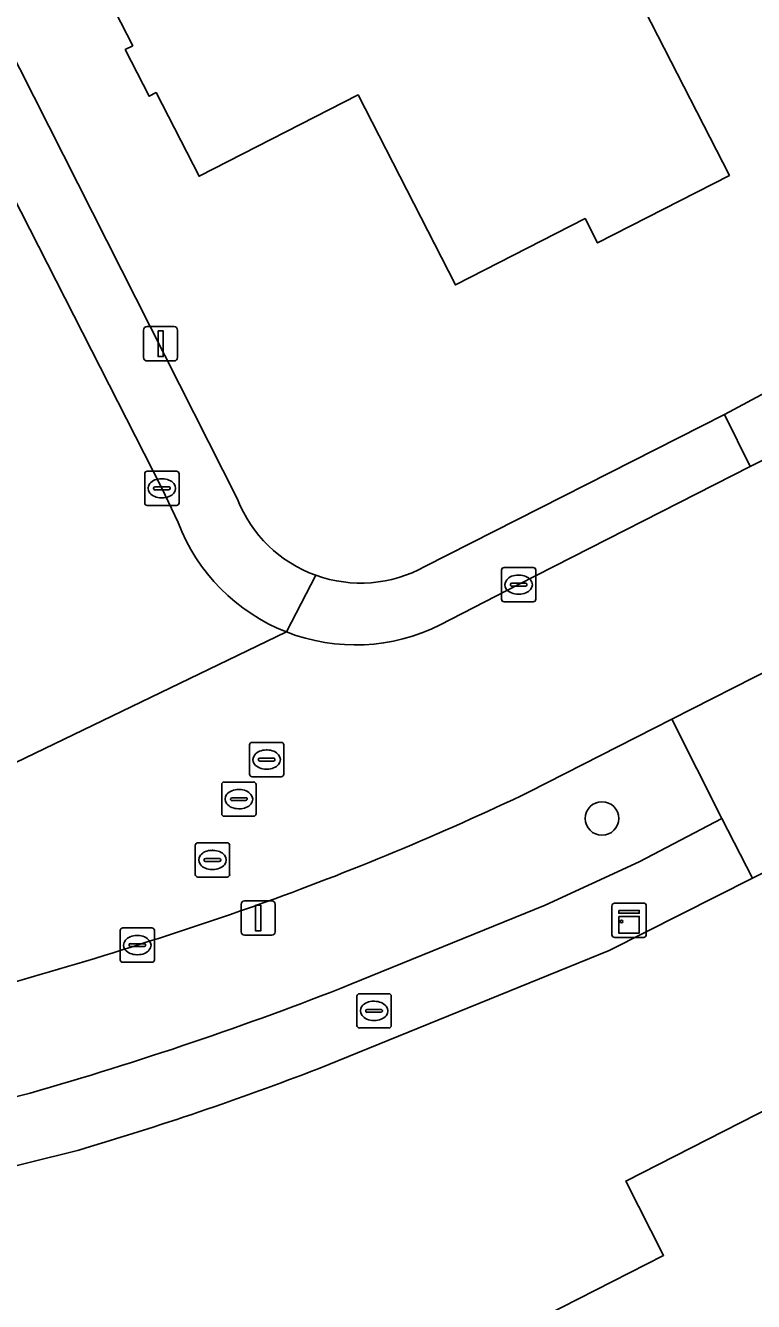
# Model space of a CAD drawing. Extents: x 162722 to 165104, y 384719 to 386284.
# Drawn here: x 163974.37 to 163995.58, y 384954.84 to 384992.05 of the extents above; entities that cross this region are included whole.
import ezdxf

# ---------------------------------------------------------------- set-up
doc = ezdxf.new("R2010")
doc.units = 0
for name, color, linetype in [('IMGEO_Boom', 7, 'Continuous'), ('IMGEO_Brandkraan', 7, 'Continuous'), ('IMGEO_Erf', 7, 'Continuous'), ('IMGEO_Groenvoorziening', 7, 'Continuous'), ('IMGEO_Kast', 7, 'Continuous'), ('IMGEO_Kolk', 7, 'Continuous'), ('IMGEO_Lichtmast', 7, 'Continuous'), ('IMGEO_Pand', 7, 'Continuous'), ('IMGEO_Parkeervlak_open', 7, 'Continuous'), ('IMGEO_Rijbaan_lokaal_open', 7, 'Continuous'), ('IMGEO_Rioolput', 7, 'Continuous'), ('IMGEO_Voetpad_open', 7, 'Continuous')]:
    doc.layers.add(name, color=color, linetype=linetype)

msp = doc.modelspace()

# ---------------------------------------------------------------- linework, layer by layer
at = {"layer": 'IMGEO_Boom'}
msp.add_circle((163991.169, 384968.928), 0.489, dxfattribs=at)
at = {"layer": 'IMGEO_Brandkraan'}
for p, q in [((163984.027, 384962.892), (163984.027, 384963.744)), ((163984.102, 384963.818), (163984.954, 384963.818)), ((163984.515, 384963.598), (163984.54, 384963.598)), ((163985.028, 384963.744), (163985.028, 384962.892)), ((163984.286, 384963.312), (163984.286, 384963.324)), ((163984.724, 384963.275), (163984.326, 384963.275)), ((163984.329, 384963.361), (163984.727, 384963.361)), ((163984.77, 384963.324), (163984.77, 384963.312)), ((163984.954, 384962.818), (163984.102, 384962.818)), ((163984.538, 384963.038), (163984.513, 384963.038))]:
    msp.add_line(p, q, dxfattribs=at)
for points in [[(163984.027, 384962.892), (163984.027, 384963.744)], [(163984.102, 384963.818), (163984.954, 384963.818)], [(163985.028, 384963.744), (163985.028, 384962.892)], [(163984.954, 384962.818), (163984.102, 384962.818)]]:
    msp.add_lwpolyline(points, dxfattribs=at)
for centre, radius, start, end in [((163984.104, 384963.742), 0.0765, 91.552, 178.448), ((163984.104, 384963.742), 0.0765, 91.552, 178.448), ((163984.952, 384963.742), 0.0765, 1.552, 88.448), ((163984.952, 384963.742), 0.0765, 1.552, 88.448), ((163984.326, 384963.321), 0.0403, 85.8775, 175.7526), ((163984.323, 384963.311), 0.0366, 178.938, 274.7102), ((163984.727, 384963.318), 0.043, 264.8664, 352.4533), ((163984.731, 384963.323), 0.0386, 1.7309, 96.639), ((163984.104, 384962.894), 0.0765, 181.552, 268.448), ((163984.104, 384962.894), 0.0765, 181.552, 268.448), ((163984.952, 384962.894), 0.0765, 271.552, 358.448), ((163984.952, 384962.894), 0.0765, 271.552, 358.448)]:
    msp.add_arc(centre, radius, start, end, dxfattribs=at)
for centre, major_axis, ratio, start_param, end_param in [((163984.514, 384963.318), (-0.387, 0.002), 0.722429, 4.712389, 7.853982), ((163984.539, 384963.318), (-0.39, 0.002), 0.717154, 1.570796, 4.712389)]:
    msp.add_ellipse(centre, major_axis=major_axis, ratio=ratio, start_param=start_param, end_param=end_param, dxfattribs=at)
at = {"layer": 'IMGEO_Erf'}
for points in [[(163941.773, 385054.884), (163951.165, 385036.245), (163954.876, 385028.864), (163962.915, 385013.069), (163964.306, 385010.336), (163969.54, 385000), (163980.547, 384978.24)], [(164105.943, 385023.18), (164100.563, 385020.442), (164096.277, 385018.243), (164085.388, 385012.719), (164080.225, 385010.11), (164060.269, 385000), (164056.001, 384997.838), (164051.623, 384995.596), (164027.937, 384983.596), (164021.461, 384980.283), (164001.447, 384970.146), (164000, 384969.419), (163995.555, 384967.187), (163991.381, 384965.08), (163982.898, 384961.628)], [(163986.006, 384976.275), (163994.739, 384980.712), (163997.946, 384982.427), (164000, 384983.471), (164012.117, 384989.629), (164014.89, 384991.078), (164032.397, 385000), (164033.264, 385000.442)], [(163975.92, 384959.258), (163968.134, 384957.317), (163963.115, 384956.107), (163933.164, 384949.08), (163927.927, 384947.854), (163924.926, 384947.138), (163918.721, 384945.558)]]:
    msp.add_lwpolyline(points, dxfattribs=at)
for points in [[(163992.239, 384992.851), (163992.607, 384992.133), (163994.886, 384987.682), (163991.04, 384985.713), (163990.678, 384986.42), (163986.899, 384984.485), (163984.06, 384990.029), (163979.425, 384987.655), (163978.176, 384990.094), (163977.973, 384989.99), (163977.277, 384991.35), (163977.495, 384991.461), (163975.554, 384995.252), (163980.005, 384997.531), (163980.526, 384997.798), (163980.672, 384997.515), (163984.163, 384999.302), (163984.034, 384999.554), (163984.906, 385000), (163987.852, 385001.508), (163988.625, 385000), (163990.116, 384997.087), (163989.793, 384996.921), (163991.953, 384992.705)], [(163983.545, 384951.385), (163992.966, 384956.185), (163991.861, 384958.354), (163998.073, 384961.519), (164000, 384957.739), (164000.347, 384957.058), (164000.684, 384956.398), (164000, 384956.048), (163999.809, 384955.95), (164000, 384955.576), (164003.541, 384948.634), (164000, 384946.829), (163997.388, 384945.497), (163996.23, 384947.769), (163987.622, 384943.383), (163985.815, 384946.93)]]:
    msp.add_lwpolyline(points, close=True, dxfattribs=at)
for centre, radius, start, end in [((163984.14, 384979.65), 3.86, 201.4261, 250.1763), ((163984.136, 384979.649), 3.858, 250.2265, 298.9931), ((163949.918, 385047.274), 91.776, 286.45848, 291.06048)]:
    msp.add_arc(centre, radius, start, end, dxfattribs=at)
at = {"layer": 'IMGEO_Groenvoorziening'}
for points in [[(163983.853, 384964.092), (163989.509, 384966.398), (163992.255, 384967.659), (163994.661, 384968.927), (163993.208, 384971.822), (163989.052, 384969.703)], [(163972.665, 384963.778), (163965.641, 384962.088), (163967.248, 384959.081), (163974.501, 384960.922)]]:
    msp.add_lwpolyline(points, dxfattribs=at)
for centre, radius, start, end in [((163952.941, 385045.283), 83.763, 289.66369, 295.53805), ((163941.683, 385078.561), 118.891, 285.10519, 289.37602), ((163946.974, 385057.51), 100.434, 285.90706, 291.54266)]:
    msp.add_arc(centre, radius, start, end, dxfattribs=at)
at = {"layer": 'IMGEO_Kast'}
for p, q in [((163991.536, 384966.458), (163992.377, 384966.458)), ((163992.377, 384966.458), (163991.536, 384966.458)), ((163991.461, 384965.533), (163991.461, 384966.374)), ((163991.461, 384966.374), (163991.461, 384965.533)), ((163992.461, 384966.383), (163992.461, 384965.542)), ((163992.461, 384965.542), (163992.461, 384966.383)), ((163992.386, 384965.458), (163991.545, 384965.458)), ((163991.545, 384965.458), (163992.386, 384965.458))]:
    msp.add_line(p, q, dxfattribs=at)
for points in [[(163991.656, 384966.248), (163992.256, 384966.248), (163992.256, 384966.163), (163991.656, 384966.163), (163991.656, 384966.248)], [(163991.656, 384966.073), (163992.256, 384966.073), (163992.256, 384965.584), (163991.656, 384965.584), (163991.656, 384966.073)]]:
    msp.add_lwpolyline(points, dxfattribs=at)
msp.add_circle((163991.74, 384965.922), 0.0377, dxfattribs=at)
for centre, start, end in [((163991.539, 384966.38), 92.4484, 184.2845), ((163991.539, 384966.38), 92.4484, 184.2845), ((163992.383, 384966.38), 2.4484, 94.2845), ((163992.383, 384966.38), 2.4484, 94.2845), ((163991.539, 384965.536), 182.4484, 274.2845), ((163991.539, 384965.536), 182.4484, 274.2845), ((163992.383, 384965.536), 272.4484, 4.2845), ((163992.383, 384965.536), 272.4484, 4.2845)]:
    msp.add_arc(centre, 0.0779, start, end, dxfattribs=at)
at = {"layer": 'IMGEO_Kolk'}
for p, q in [((163977.842, 384978.13), (163977.842, 384978.982)), ((163977.917, 384979.056), (163978.769, 384979.056)), ((163978.33, 384978.836), (163978.355, 384978.836)), ((163978.843, 384978.982), (163978.843, 384978.13)), ((163978.101, 384978.55), (163978.101, 384978.562)), ((163978.539, 384978.513), (163978.141, 384978.513)), ((163978.144, 384978.599), (163978.542, 384978.599)), ((163978.585, 384978.562), (163978.585, 384978.55)), ((163978.769, 384978.056), (163977.917, 384978.056)), ((163978.353, 384978.276), (163978.328, 384978.276)), ((163988.24, 384975.321), (163988.24, 384976.173)), ((163988.315, 384976.247), (163989.167, 384976.247)), ((163989.241, 384976.173), (163989.241, 384975.321)), ((163988.499, 384975.741), (163988.499, 384975.753)), ((163988.542, 384975.79), (163988.94, 384975.79)), ((163988.728, 384976.027), (163988.753, 384976.027)), ((163988.983, 384975.753), (163988.983, 384975.741)), ((163988.937, 384975.704), (163988.539, 384975.704)), ((163988.751, 384975.467), (163988.726, 384975.467)), ((163989.167, 384975.247), (163988.315, 384975.247)), ((163977.201, 384965.734), (163978.053, 384965.734)), ((163977.126, 384964.808), (163977.126, 384965.66)), ((163977.614, 384965.514), (163977.639, 384965.514)), ((163978.127, 384965.66), (163978.127, 384964.808)), ((163977.385, 384965.228), (163977.385, 384965.24)), ((163977.823, 384965.191), (163977.425, 384965.191)), ((163977.428, 384965.277), (163977.826, 384965.277)), ((163977.637, 384964.954), (163977.612, 384964.954)), ((163977.869, 384965.24), (163977.869, 384965.228)), ((163978.053, 384964.734), (163977.201, 384964.734))]:
    msp.add_line(p, q, dxfattribs=at)
for points in [[(163977.842, 384978.13), (163977.842, 384978.982)], [(163977.917, 384979.056), (163978.769, 384979.056)], [(163978.843, 384978.982), (163978.843, 384978.13)], [(163978.769, 384978.056), (163977.917, 384978.056)], [(163988.24, 384975.321), (163988.24, 384976.173)], [(163988.315, 384976.247), (163989.167, 384976.247)], [(163989.241, 384976.173), (163989.241, 384975.321)], [(163989.167, 384975.247), (163988.315, 384975.247)], [(163977.201, 384965.734), (163978.053, 384965.734)], [(163977.126, 384964.808), (163977.126, 384965.66)], [(163978.127, 384965.66), (163978.127, 384964.808)], [(163978.053, 384964.734), (163977.201, 384964.734)]]:
    msp.add_lwpolyline(points, dxfattribs=at)
for centre, radius, start, end in [((163977.919, 384978.98), 0.0765, 91.552, 178.448), ((163977.919, 384978.98), 0.0765, 91.552, 178.448), ((163978.767, 384978.98), 0.0765, 1.552, 88.448), ((163978.767, 384978.98), 0.0765, 1.552, 88.448), ((163978.141, 384978.559), 0.0403, 85.8775, 175.7526), ((163978.138, 384978.549), 0.0366, 178.938, 274.7102), ((163978.542, 384978.556), 0.043, 264.8664, 352.4533), ((163978.546, 384978.561), 0.0386, 1.7309, 96.639), ((163977.919, 384978.132), 0.0765, 181.552, 268.448), ((163977.919, 384978.132), 0.0765, 181.552, 268.448), ((163978.767, 384978.132), 0.0765, 271.552, 358.448), ((163978.767, 384978.132), 0.0765, 271.552, 358.448), ((163988.317, 384976.171), 0.0765, 91.552, 178.448), ((163988.317, 384976.171), 0.0765, 91.552, 178.448), ((163989.165, 384976.171), 0.0765, 1.552, 88.448), ((163989.165, 384976.171), 0.0765, 1.552, 88.448), ((163988.539, 384975.75), 0.0403, 85.8775, 175.7526), ((163988.536, 384975.74), 0.0366, 178.938, 274.7102), ((163988.94, 384975.747), 0.043, 264.8664, 352.4533), ((163988.944, 384975.752), 0.0386, 1.7309, 96.639), ((163988.317, 384975.323), 0.0765, 181.552, 268.448), ((163988.317, 384975.323), 0.0765, 181.552, 268.448), ((163989.165, 384975.323), 0.0765, 271.552, 358.448), ((163989.165, 384975.323), 0.0765, 271.552, 358.448), ((163977.203, 384965.658), 0.0765, 91.552, 178.448), ((163977.203, 384965.658), 0.0765, 91.552, 178.448), ((163978.051, 384965.658), 0.0765, 1.552, 88.448), ((163978.051, 384965.658), 0.0765, 1.552, 88.448), ((163977.425, 384965.237), 0.0403, 85.8775, 175.7526), ((163977.422, 384965.227), 0.0366, 178.938, 274.7102), ((163977.826, 384965.234), 0.043, 264.8664, 352.4533), ((163977.83, 384965.239), 0.0386, 1.7309, 96.639), ((163977.203, 384964.81), 0.0765, 181.552, 268.448), ((163977.203, 384964.81), 0.0765, 181.552, 268.448), ((163978.051, 384964.81), 0.0765, 271.552, 358.448), ((163978.051, 384964.81), 0.0765, 271.552, 358.448)]:
    msp.add_arc(centre, radius, start, end, dxfattribs=at)
for centre, major_axis, ratio, start_param, end_param in [((163978.329, 384978.556), (-0.387, 0.002), 0.722429, 4.712389, 7.853982), ((163978.354, 384978.556), (-0.39, 0.002), 0.717154, 1.570796, 4.712389), ((163988.727, 384975.747), (-0.387, 0.002), 0.722429, 4.712389, 7.853982), ((163988.752, 384975.747), (-0.39, 0.002), 0.717154, 1.570796, 4.712389), ((163977.613, 384965.234), (-0.387, 0.002), 0.722429, 4.712389, 7.853982), ((163977.638, 384965.234), (-0.39, 0.002), 0.717154, 1.570796, 4.712389)]:
    msp.add_ellipse(centre, major_axis=major_axis, ratio=ratio, start_param=start_param, end_param=end_param, dxfattribs=at)
at = {"layer": 'IMGEO_Lichtmast'}
for p, q in [((163977.911, 384983.27), (163978.701, 384983.27)), ((163978.701, 384983.27), (163977.911, 384983.27)), ((163977.811, 384982.37), (163977.811, 384983.17)), ((163977.811, 384983.17), (163977.811, 384982.37)), ((163978.801, 384983.17), (163978.801, 384982.37)), ((163978.801, 384982.37), (163978.801, 384983.17)), ((163978.701, 384982.27), (163977.911, 384982.27)), ((163977.911, 384982.27), (163978.701, 384982.27)), ((163980.754, 384966.524), (163981.544, 384966.524)), ((163981.544, 384966.524), (163980.754, 384966.524)), ((163980.654, 384965.624), (163980.654, 384966.424)), ((163980.654, 384966.424), (163980.654, 384965.624)), ((163981.644, 384966.424), (163981.644, 384965.624)), ((163981.644, 384965.624), (163981.644, 384966.424)), ((163981.544, 384965.524), (163980.754, 384965.524)), ((163980.754, 384965.524), (163981.544, 384965.524))]:
    msp.add_line(p, q, dxfattribs=at)
for points in [[(163978.231, 384983.145), (163978.381, 384983.145), (163978.381, 384982.395), (163978.231, 384982.395), (163978.231, 384983.145)], [(163981.074, 384966.399), (163981.224, 384966.399), (163981.224, 384965.649), (163981.074, 384965.649), (163981.074, 384966.399)]]:
    msp.add_lwpolyline(points, dxfattribs=at)
for centre, start, end in [((163977.911, 384983.17), 90, 180), ((163977.911, 384983.17), 90, 180), ((163978.701, 384983.17), 0, 90), ((163978.701, 384983.17), 360, 90), ((163977.911, 384982.37), 180, 270), ((163977.911, 384982.37), 180, 270), ((163978.701, 384982.37), 270, 0), ((163978.701, 384982.37), 270, 0), ((163980.754, 384966.424), 90, 180), ((163980.754, 384966.424), 90, 180), ((163981.544, 384966.424), 0, 90), ((163981.544, 384966.424), 360, 90), ((163980.754, 384965.624), 180, 270), ((163980.754, 384965.624), 180, 270), ((163981.544, 384965.624), 270, 0), ((163981.544, 384965.624), 270, 0)]:
    msp.add_arc(centre, 0.1, start, end, dxfattribs=at)
at = {"layer": 'IMGEO_Pand'}
for points in [[(163992.239, 384992.851), (163991.953, 384992.705), (163989.793, 384996.921), (163990.116, 384997.087), (163988.625, 385000), (163987.852, 385001.508), (163984.906, 385000), (163984.034, 384999.554), (163984.163, 384999.302), (163980.672, 384997.515), (163980.526, 384997.798), (163980.005, 384997.531), (163975.554, 384995.252), (163977.495, 384991.461), (163977.277, 384991.35), (163977.973, 384989.99), (163978.176, 384990.094), (163979.425, 384987.655), (163984.06, 384990.029), (163986.899, 384984.485), (163990.678, 384986.42), (163991.04, 384985.713), (163994.886, 384987.682), (163992.607, 384992.133)], [(164000.347, 384957.058), (164000, 384957.739), (163998.073, 384961.519), (163991.861, 384958.354), (163992.966, 384956.185), (163983.545, 384951.385), (163985.815, 384946.93), (163987.622, 384943.383), (163996.23, 384947.769), (163997.388, 384945.497), (164000, 384946.829), (164003.541, 384948.634), (164000, 384955.576), (163999.809, 384955.95), (164000, 384956.048), (164000.684, 384956.398)]]:
    msp.add_lwpolyline(points, close=True, dxfattribs=at)
at = {"layer": 'IMGEO_Parkeervlak_open'}
for points in [[(163964.306, 385010.336), (163962.577, 385009.455), (163967.416, 385000), (163968.328, 384998.219), (163978.343, 384978.556), (163978.817, 384977.563)], [(163980.547, 384978.24), (163969.54, 385000), (163964.306, 385010.336)], [(163995.493, 384979.191), (163994.739, 384980.712), (163986.006, 384976.275)], [(163986.456, 384974.572), (163988.741, 384975.747), (163995.493, 384979.191)], [(163982.831, 384976.019), (163981.971, 384974.367)], [(163981.971, 384974.367), (163982.831, 384976.019)]]:
    msp.add_lwpolyline(points, dxfattribs=at)
for centre, radius, start, end in [((163984.14, 384979.65), 3.86, 201.4261, 250.1763), ((163983.982, 384979.506), 5.519, 200.6163, 248.6258), ((163984.136, 384979.649), 3.858, 250.2265, 298.9931), ((163983.983, 384979.508), 5.521, 248.6254, 296.6087)]:
    msp.add_arc(centre, radius, start, end, dxfattribs=at)
at = {"layer": 'IMGEO_Rijbaan_lokaal_open'}
for points in [[(163978.817, 384977.563), (163978.343, 384978.556), (163968.328, 384998.219), (163967.416, 385000), (163962.577, 385009.455), (163961.196, 385012.201), (163960.757, 385013.004), (163954.862, 385024.683), (163953.193, 385028.008), (163949.459, 385035.377), (163947.095, 385039.996), (163944.156, 385045.818)], [(164101.609, 385033.009), (164096.471, 385030.405), (164088.372, 385026.349), (164082.061, 385023.117), (164081.011, 385022.579), (164066.906, 385015.461), (164065.538, 385014.795), (164058.234, 385011.087), (164052.18, 385007.948), (164046.901, 385005.343), (164046.648, 385005.238), (164034.319, 384998.907), (164034.19, 384998.857), (164031.839, 384997.657), (164016.722, 384989.956), (164015.73, 384989.449), (164012.885, 384988.012), (164002.685, 384982.806), (164000, 384981.448), (163998.758, 384980.82), (163995.493, 384979.191), (163988.741, 384975.747), (163986.456, 384974.572)], [(163989.052, 384969.703), (163993.208, 384971.822), (163999.171, 384974.857), (164000, 384975.271), (164000.843, 384975.693), (164016.445, 384983.616), (164019.048, 384984.967), (164025.477, 384988.187), (164048.752, 385000), (164049.239, 385000.247), (164053.614, 385002.474), (164054.784, 385003.095), (164069.482, 385010.558), (164077.864, 385014.778), (164083.036, 385017.376), (164084.605, 385018.186), (164093.91, 385022.896), (164098.211, 385025.06), (164100.766, 385026.367), (164104.574, 385028.285)], [(163981.971, 384974.367), (163973.496, 384970.28)], [(163973.496, 384970.28), (163981.971, 384974.367)]]:
    msp.add_lwpolyline(points, dxfattribs=at)
for centre, radius, start, end in [((163983.982, 384979.506), 5.519, 200.6163, 248.6258), ((163983.983, 384979.508), 5.521, 248.6254, 296.6087), ((163952.941, 385045.283), 83.763, 289.66369, 295.53805), ((163941.683, 385078.561), 118.891, 285.10519, 289.37602)]:
    msp.add_arc(centre, radius, start, end, dxfattribs=at)
at = {"layer": 'IMGEO_Rioolput'}
for p, q in [((163980.895, 384970.22), (163980.895, 384971.072)), ((163980.97, 384971.146), (163981.822, 384971.146)), ((163981.383, 384970.926), (163981.408, 384970.926)), ((163981.896, 384971.072), (163981.896, 384970.22)), ((163981.154, 384970.64), (163981.154, 384970.652)), ((163981.592, 384970.603), (163981.194, 384970.603)), ((163981.197, 384970.689), (163981.595, 384970.689)), ((163981.638, 384970.652), (163981.638, 384970.64)), ((163981.406, 384970.366), (163981.381, 384970.366)), ((163980.087, 384969.065), (163980.087, 384969.917)), ((163980.162, 384969.991), (163981.014, 384969.991)), ((163981.822, 384970.146), (163980.97, 384970.146)), ((163981.088, 384969.917), (163981.088, 384969.065)), ((163980.346, 384969.485), (163980.346, 384969.497)), ((163980.784, 384969.448), (163980.386, 384969.448)), ((163980.389, 384969.534), (163980.787, 384969.534)), ((163980.575, 384969.771), (163980.6, 384969.771)), ((163980.83, 384969.497), (163980.83, 384969.485)), ((163980.598, 384969.211), (163980.573, 384969.211)), ((163981.014, 384968.991), (163980.162, 384968.991)), ((163979.317, 384967.293), (163979.317, 384968.145)), ((163979.392, 384968.219), (163980.244, 384968.219)), ((163979.805, 384967.999), (163979.83, 384967.999)), ((163980.318, 384968.145), (163980.318, 384967.293)), ((163979.576, 384967.713), (163979.576, 384967.725)), ((163980.014, 384967.676), (163979.616, 384967.676)), ((163979.619, 384967.762), (163980.017, 384967.762)), ((163980.06, 384967.725), (163980.06, 384967.713)), ((163980.244, 384967.219), (163979.392, 384967.219)), ((163979.828, 384967.439), (163979.803, 384967.439))]:
    msp.add_line(p, q, dxfattribs=at)
for points in [[(163980.895, 384970.22), (163980.895, 384971.072)], [(163980.97, 384971.146), (163981.822, 384971.146)], [(163981.896, 384971.072), (163981.896, 384970.22)], [(163980.087, 384969.065), (163980.087, 384969.917)], [(163980.162, 384969.991), (163981.014, 384969.991)], [(163981.822, 384970.146), (163980.97, 384970.146)], [(163981.088, 384969.917), (163981.088, 384969.065)], [(163981.014, 384968.991), (163980.162, 384968.991)], [(163979.317, 384967.293), (163979.317, 384968.145)], [(163979.392, 384968.219), (163980.244, 384968.219)], [(163980.318, 384968.145), (163980.318, 384967.293)], [(163980.244, 384967.219), (163979.392, 384967.219)]]:
    msp.add_lwpolyline(points, dxfattribs=at)
for centre, radius, start, end in [((163980.972, 384971.07), 0.0765, 91.552, 178.448), ((163980.972, 384971.07), 0.0765, 91.552, 178.448), ((163981.82, 384971.07), 0.0765, 1.552, 88.448), ((163981.82, 384971.07), 0.0765, 1.552, 88.448), ((163981.194, 384970.649), 0.0403, 85.8775, 175.7526), ((163981.191, 384970.639), 0.0366, 178.938, 274.7102), ((163981.595, 384970.646), 0.043, 264.8664, 352.4533), ((163981.599, 384970.651), 0.0386, 1.7309, 96.639), ((163980.972, 384970.222), 0.0765, 181.552, 268.448), ((163980.972, 384970.222), 0.0765, 181.552, 268.448), ((163981.82, 384970.222), 0.0765, 271.552, 358.448), ((163981.82, 384970.222), 0.0765, 271.552, 358.448), ((163980.164, 384969.915), 0.0765, 91.552, 178.448), ((163980.164, 384969.915), 0.0765, 91.552, 178.448), ((163981.012, 384969.915), 0.0765, 1.552, 88.448), ((163981.012, 384969.915), 0.0765, 1.552, 88.448), ((163980.386, 384969.494), 0.0403, 85.8775, 175.7526), ((163980.383, 384969.484), 0.0366, 178.938, 274.7102), ((163980.787, 384969.491), 0.043, 264.8664, 352.4533), ((163980.791, 384969.496), 0.0386, 1.7309, 96.639), ((163980.164, 384969.067), 0.0765, 181.552, 268.448), ((163980.164, 384969.067), 0.0765, 181.552, 268.448), ((163981.012, 384969.067), 0.0765, 271.552, 358.448), ((163981.012, 384969.067), 0.0765, 271.552, 358.448), ((163979.394, 384968.143), 0.0765, 91.552, 178.448), ((163979.394, 384968.143), 0.0765, 91.552, 178.448), ((163980.242, 384968.143), 0.0765, 1.552, 88.448), ((163980.242, 384968.143), 0.0765, 1.552, 88.448), ((163979.616, 384967.722), 0.0403, 85.8775, 175.7526), ((163979.613, 384967.712), 0.0366, 178.938, 274.7102), ((163980.017, 384967.719), 0.043, 264.8664, 352.4533), ((163980.021, 384967.724), 0.0386, 1.7309, 96.639), ((163979.394, 384967.295), 0.0765, 181.552, 268.448), ((163979.394, 384967.295), 0.0765, 181.552, 268.448), ((163980.242, 384967.295), 0.0765, 271.552, 358.448), ((163980.242, 384967.295), 0.0765, 271.552, 358.448)]:
    msp.add_arc(centre, radius, start, end, dxfattribs=at)
for centre, major_axis, ratio, start_param, end_param in [((163981.382, 384970.646), (-0.387, 0.002), 0.722429, 4.712389, 7.853982), ((163981.407, 384970.646), (-0.39, 0.002), 0.717154, 1.570796, 4.712389), ((163980.574, 384969.491), (-0.387, 0.002), 0.722429, 4.712389, 7.853982), ((163980.599, 384969.491), (-0.39, 0.002), 0.717154, 1.570796, 4.712389), ((163979.804, 384967.719), (-0.387, 0.002), 0.722429, 4.712389, 7.853982), ((163979.829, 384967.719), (-0.39, 0.002), 0.717154, 1.570796, 4.712389)]:
    msp.add_ellipse(centre, major_axis=major_axis, ratio=ratio, start_param=start_param, end_param=end_param, dxfattribs=at)
at = {"layer": 'IMGEO_Voetpad_open'}
for points in [[(163998.758, 384980.82), (163997.946, 384982.427), (163994.739, 384980.712), (163995.493, 384979.191)], [(163994.661, 384968.927), (163995.555, 384967.187), (164000, 384969.419), (164001.447, 384970.146), (164000.553, 384971.928), (164000, 384973.1), (163999.171, 384974.857), (163993.208, 384971.822)]]:
    msp.add_lwpolyline(points, close=True, dxfattribs=at)
for points in [[(163982.898, 384961.628), (163991.381, 384965.08), (163995.555, 384967.187), (163994.661, 384968.927), (163992.255, 384967.659), (163989.509, 384966.398), (163983.853, 384964.092)], [(163974.501, 384960.922), (163967.248, 384959.081), (163968.134, 384957.317), (163975.92, 384959.258)]]:
    msp.add_lwpolyline(points, dxfattribs=at)
for centre, radius, start, end in [((163946.974, 385057.51), 100.434, 285.90706, 291.54266), ((163949.918, 385047.274), 91.776, 286.45848, 291.06048)]:
    msp.add_arc(centre, radius, start, end, dxfattribs=at)

doc.saveas('drawing.dxf')
